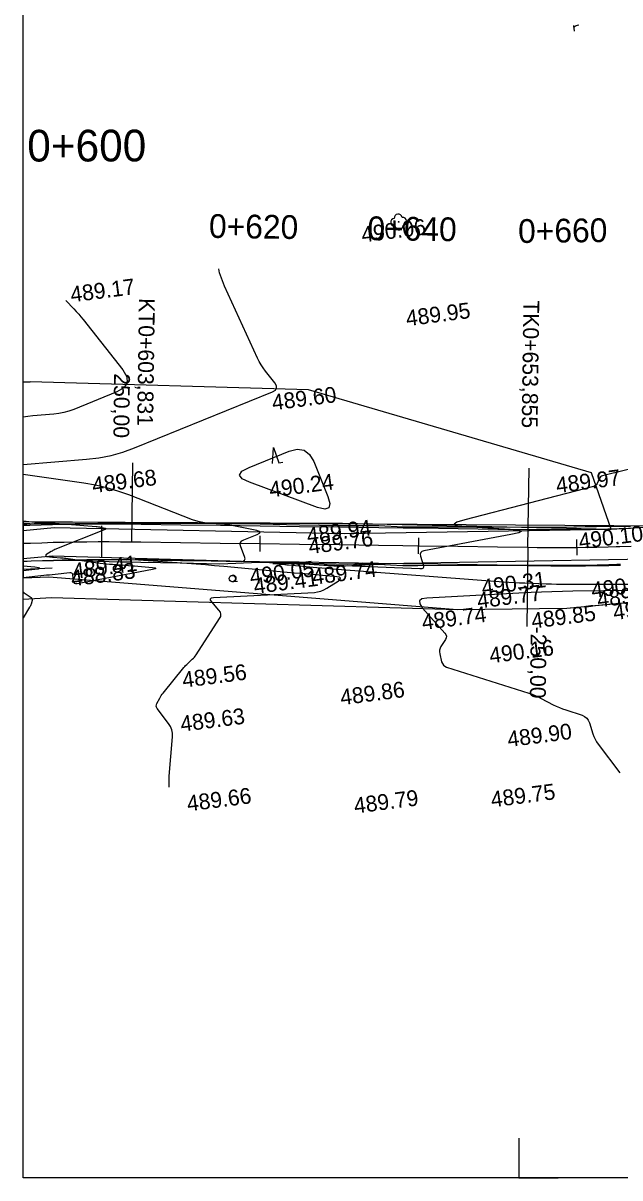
# Model space of a CAD drawing. Extents: x -636600 to -628587, y -1090963 to -1085869.
# Drawn here: x -629847.3 to -629771.9, y -1088011.1 to -1087865.3 of the extents above; entities that cross this region are included whole.
import ezdxf

# ---------------------------------------------------------------- set-up
doc = ezdxf.new("R2010")
doc.units = 0
for name, color, linetype in [('01_PARCELY_NÁVRH_PC', 7, 'Continuous'), ('08_LEGENDA_HV', 7, 'Continuous'), ('40', 7, 'Continuous'), ('42', 7, 'Continuous'), ('43', 7, 'Continuous'), ('54', 7, 'Continuous'), ('60', 7, 'Continuous'), ('Ex_Major Contours', 7, 'Continuous'), ('Ex_Minor Contours', 7, 'Continuous'), ('HEKTOMETRY100', 7, 'Continuous'), ('HEKTOMETRY20', 7, 'Continuous'), ('HL_BODY', 7, 'Continuous'), ('koty_vše', 7, 'Continuous'), ('POLOMERY', 7, 'Continuous'), ('situace_osa', 7, 'Continuous'), ('situace_těleso', 7, 'Continuous'), ('situace_vozovka', 7, 'Continuous')]:
    doc.layers.add(name, color=color, linetype=linetype)

msp = doc.modelspace()

# ---------------------------------------------------------------- linework, layer by layer
at = {"layer": '01_PARCELY_NÁVRH_PC'}
msp.add_line((-629847.27, -1087928.28), (-629847.27, -1087935.38), dxfattribs=at)
msp.add_lwpolyline([(-629847.27, -1087935.38), (-629844.03, -1087935.26), (-629792.45, -1087939.38), (-629778.64, -1087939.21), (-629700.18, -1087931.7), (-629616.65, -1087926.39), (-629613.08, -1087921.05), (-629604.24, -1087920.21), (-629601.6, -1087913.93), (-629634.23, -1087916.44), (-629766.46, -1087928.83), (-629847.27, -1087928.28)], dxfattribs=at)
at = {"layer": '08_LEGENDA_HV'}
for p, q in [((-629847.27, -1088011.11), (-629847.27, -1087714.11)), ((-628734.71, -1088011.11), (-629847.27, -1088011.11))]:
    msp.add_line(p, q, dxfattribs=at)
msp.add_lwpolyline([(-629784.71, -1088006.11), (-629784.71, -1088011.11), (-629779.71, -1088011.11)], dxfattribs=at)
at = {"layer": '40'}
for p, q in [((-629847.27, -1087929.38), (-629843.33, -1087929)), ((-629843.33, -1087929), (-629806.7, -1087929.79)), ((-629806.7, -1087929.79), (-629773.04, -1087929.21)), ((-629773.04, -1087929.21), (-629760.73, -1087928.5)), ((-629847.27, -1087932.91), (-629843.54, -1087932.61)), ((-629843.54, -1087932.61), (-629806.29, -1087933.66)), ((-629806.29, -1087933.66), (-629767.17, -1087932.92))]:
    msp.add_line(p, q, dxfattribs=at)
at = {"layer": '42'}
for p, q in [((-629847.27, -1087910.64), (-629846.39, -1087910.62)), ((-629811.23, -1087911.63), (-629846.39, -1087910.62)), ((-629775.52, -1087922.1), (-629811.23, -1087911.63)), ((-629773.04, -1087929.21), (-629775.52, -1087922.1)), ((-629847.27, -1087938.08), (-629843.69, -1087937.83)), ((-629843.69, -1087937.83), (-629792.45, -1087939.38)), ((-629778.64, -1087939.21), (-629767.22, -1087938.11)), ((-629792.45, -1087939.38), (-629778.64, -1087939.21))]:
    msp.add_line(p, q, dxfattribs=at)
at = {"layer": '43'}
for p, q in [((-629815.79, -1087920.94), (-629815.65, -1087918.91)), ((-629815.65, -1087918.91), (-629815, -1087920.84)), ((-629815, -1087920.84), (-629814.5, -1087920.78)), ((-629820.81, -1087935.86), (-629820.71, -1087935.84)), ((-629820.71, -1087935.84), (-629820.22, -1087935.78))]:
    msp.add_line(p, q, dxfattribs=at)
for points in [[(-629777.74, -1087865.88), (-629777.65, -1087865.77), (-629777.56, -1087865.7), (-629777.41, -1087865.63), (-629777.27, -1087865.59), (-629777.11, -1087865.56)], [(-629777.68, -1087866.37), (-629777.77, -1087865.65)]]:
    msp.add_lwpolyline(points, dxfattribs=at)
msp.add_circle((-629820.86, -1087935.46), 0.4, dxfattribs=at)
msp.add_arc((-629820.76, -1087935.45), 0.4, 267.0794, 104.565, dxfattribs=at)
at = {"layer": '54'}
msp.add_circle((-629799.86, -1087890.44), 0.05, dxfattribs=at)
for centre, start, end in [((-629800.36, -1087890.5), 97.3843, 277.3843), ((-629799.92, -1087889.94), 7.3843, 187.3843), ((-629799.36, -1087890.38), 277.3843, 97.3843), ((-629799.8, -1087890.94), 187.3843, 7.3843)]:
    msp.add_arc(centre, 0.5, start, end, dxfattribs=at)
at = {"layer": '60'}
for p, q in [((-629847.27, -1087928.65), (-629843.53, -1087928.31)), ((-629843.53, -1087928.31), (-629806.96, -1087928.45)), ((-629806.96, -1087928.45), (-629773.04, -1087929.21)), ((-629847.27, -1087934.26), (-629843.62, -1087934.11)), ((-629847.27, -1087935.38), (-629844.03, -1087935.26))]:
    msp.add_line(p, q, dxfattribs=at)
at = {"layer": 'Ex_Major Contours'}
msp.add_lwpolyline([(-629811.81, -1087919.27), (-629811.12, -1087919.79), (-629810.59, -1087920.7), (-629808.79, -1087925.09), (-629808.54, -1087926), (-629808.68, -1087926.54), (-629809.2, -1087926.69), (-629810.12, -1087926.47), (-629818.71, -1087923.31), (-629819.63, -1087922.85), (-629819.95, -1087922.39), (-629819.65, -1087921.91), (-629818.74, -1087921.43), (-629813.68, -1087919.39), (-629812.67, -1087919.13)], close=True, dxfattribs=at)
for points in [[(-629760.13, -1087919.06), (-629774.13, -1087922.5), (-629774.27, -1087922.55), (-629774.39, -1087922.63), (-629774.49, -1087922.73), (-629774.57, -1087922.86), (-629774.82, -1087923.45), (-629774.9, -1087923.58), (-629774.99, -1087923.69), (-629775.11, -1087923.77), (-629775.26, -1087923.82), (-629791.5, -1087928.03), (-629792.53, -1087928.35), (-629792.85, -1087928.6), (-629792.48, -1087928.78), (-629791.42, -1087928.9), (-629785.77, -1087929.22), (-629784.71, -1087929.33), (-629784.34, -1087929.48), (-629784.68, -1087929.67), (-629785.72, -1087929.91), (-629796.69, -1087931.96), (-629796.93, -1087932.04), (-629797.07, -1087932.18), (-629797.13, -1087932.37), (-629797.09, -1087932.62), (-629796.77, -1087933.72), (-629796.73, -1087933.96), (-629796.79, -1087934.13), (-629796.94, -1087934.23), (-629797.18, -1087934.25), (-629812.08, -1087933.65), (-629812.42, -1087933.64), (-629812.76, -1087933.63), (-629813.09, -1087933.62), (-629813.43, -1087933.61), (-629815.38, -1087933.57), (-629815.42, -1087933.57), (-629815.46, -1087933.57), (-629815.5, -1087933.57), (-629815.54, -1087933.56), (-629815.7, -1087933.56), (-629815.73, -1087933.56), (-629815.74, -1087933.57), (-629815.73, -1087933.57), (-629815.7, -1087933.57), (-629815.14, -1087933.61), (-629815.04, -1087933.62), (-629814.93, -1087933.63), (-629814.83, -1087933.64), (-629814.72, -1087933.64), (-629814.23, -1087933.69), (-629814.11, -1087933.7), (-629813.99, -1087933.71), (-629813.88, -1087933.72), (-629813.76, -1087933.73), (-629810.18, -1087934.05), (-629809.54, -1087934.1), (-629808.9, -1087934.16), (-629808.27, -1087934.21), (-629807.63, -1087934.26), (-629786.64, -1087935.86), (-629785.97, -1087935.91), (-629785.29, -1087935.95), (-629784.62, -1087935.99), (-629783.95, -1087936.01), (-629781.26, -1087936.11), (-629780.59, -1087936.13), (-629779.92, -1087936.15), (-629779.25, -1087936.16), (-629778.57, -1087936.16), (-629770.87, -1087936.15)], [(-629770.08, -1087936.96), (-629777.88, -1087937.06), (-629779.2, -1087937.08), (-629780.51, -1087937.12), (-629781.83, -1087937.17), (-629783.14, -1087937.23), (-629796.31, -1087937.92), (-629796.94, -1087938.03), (-629797.24, -1087938.28), (-629797.2, -1087938.66), (-629796.84, -1087939.19), (-629794.02, -1087942.34), (-629793.89, -1087942.54), (-629793.83, -1087942.74), (-629793.85, -1087942.95), (-629793.95, -1087943.16), (-629794.52, -1087944.03), (-629794.63, -1087944.25), (-629794.7, -1087944.48), (-629794.71, -1087944.72), (-629794.68, -1087944.97), (-629794.44, -1087945.97), (-629794.35, -1087946.2), (-629794.22, -1087946.39), (-629794.05, -1087946.53), (-629793.82, -1087946.63), (-629783.43, -1087949.93), (-629783.02, -1087950.07), (-629782.63, -1087950.22), (-629782.24, -1087950.4), (-629781.86, -1087950.59), (-629780.35, -1087951.38), (-629779.97, -1087951.57), (-629779.58, -1087951.74), (-629779.18, -1087951.9), (-629778.78, -1087952.04), (-629776.71, -1087952.71), (-629776.39, -1087952.86), (-629776.13, -1087953.06), (-629775.93, -1087953.32), (-629775.79, -1087953.65), (-629775.35, -1087955.06), (-629775.23, -1087955.4), (-629775.08, -1087955.73), (-629774.89, -1087956.05), (-629774.69, -1087956.35), (-629771.93, -1087959.97)]]:
    msp.add_lwpolyline(points, dxfattribs=at)
at = {"layer": 'Ex_Minor Contours'}
for points in [[(-629847.27, -1087921.05), (-629839.25, -1087920.4), (-629837.69, -1087920.22), (-629836.16, -1087919.92), (-629834.66, -1087919.5), (-629833.19, -1087918.96), (-629815.78, -1087911.88), (-629815.43, -1087911.68), (-629815.27, -1087911.42), (-629815.28, -1087911.12), (-629815.49, -1087910.77), (-629816.68, -1087909.26), (-629816.96, -1087908.87), (-629817.22, -1087908.47), (-629817.46, -1087908.06), (-629817.67, -1087907.63), (-629821.86, -1087898.56), (-629822.48, -1087896.88), (-629822.57, -1087896.38)], [(-629841.86, -1087900.36), (-629840.86, -1087901.41), (-629840.55, -1087901.74), (-629840.25, -1087902.08), (-629839.96, -1087902.42), (-629839.68, -1087902.77), (-629834.69, -1087909.11), (-629834.18, -1087909.99), (-629834.13, -1087910.75), (-629834.55, -1087911.39), (-629835.43, -1087911.9), (-629840.86, -1087914.11), (-629841.48, -1087914.33), (-629842.11, -1087914.51), (-629842.75, -1087914.64), (-629843.4, -1087914.71), (-629846.04, -1087914.93), (-629846.69, -1087914.99), (-629847.27, -1087915.07)], [(-629828.81, -1087961.78), (-629828.84, -1087961.29), (-629828.81, -1087960.39), (-629828.43, -1087955.42), (-629828.43, -1087954.97), (-629828.51, -1087954.55), (-629828.67, -1087954.15), (-629828.91, -1087953.77), (-629830.33, -1087951.87), (-629830.42, -1087951.71), (-629830.46, -1087951.55), (-629830.44, -1087951.39), (-629830.38, -1087951.22), (-629830.02, -1087950.54), (-629829.92, -1087950.38), (-629829.82, -1087950.21), (-629829.71, -1087950.06), (-629829.59, -1087949.91), (-629827, -1087946.7), (-629826.87, -1087946.56), (-629826.75, -1087946.42), (-629826.61, -1087946.29), (-629826.47, -1087946.16), (-629825.91, -1087945.65), (-629825.77, -1087945.52), (-629825.64, -1087945.39), (-629825.53, -1087945.24), (-629825.42, -1087945.08), (-629822.47, -1087940.52), (-629822.33, -1087940.23), (-629822.3, -1087939.96), (-629822.37, -1087939.69), (-629822.55, -1087939.43), (-629823.46, -1087938.41), (-629823.62, -1087938.19), (-629823.63, -1087938.02), (-629823.5, -1087937.91), (-629823.23, -1087937.87), (-629810.5, -1087937.2), (-629810.09, -1087937.15), (-629809.69, -1087937.05), (-629809.31, -1087936.9), (-629808.94, -1087936.69), (-629807.52, -1087935.77), (-629807.26, -1087935.56), (-629807.2, -1087935.41), (-629807.33, -1087935.3), (-629807.65, -1087935.23), (-629812.15, -1087934.84), (-629813.04, -1087934.76), (-629813.93, -1087934.68), (-629814.82, -1087934.6), (-629815.71, -1087934.52), (-629821.93, -1087933.94), (-629823.1, -1087933.84), (-629824.26, -1087933.74), (-629825.42, -1087933.65), (-629826.59, -1087933.56), (-629832.7, -1087933.12), (-629833.03, -1087933.09), (-629833.14, -1087933.07), (-629833.03, -1087933.06), (-629832.7, -1087933.06), (-629830.97, -1087933.07), (-629830.54, -1087933.07), (-629830.1, -1087933.07), (-629829.67, -1087933.08), (-629829.24, -1087933.09), (-629819.75, -1087933.29), (-629819.47, -1087933.26), (-629819.31, -1087933.14), (-629819.25, -1087932.95), (-629819.32, -1087932.68), (-629819.79, -1087931.44), (-629819.85, -1087931.15), (-629819.81, -1087930.91), (-629819.66, -1087930.71), (-629819.41, -1087930.57), (-629817.71, -1087929.88), (-629817.42, -1087929.74), (-629817.34, -1087929.61), (-629817.45, -1087929.5), (-629817.75, -1087929.41), (-629820.48, -1087928.85), (-629820.93, -1087928.76), (-629821.38, -1087928.69), (-629821.84, -1087928.64), (-629822.29, -1087928.59), (-629824.12, -1087928.45), (-629824.58, -1087928.4), (-629825.02, -1087928.31), (-629825.46, -1087928.19), (-629825.9, -1087928.04), (-629833.93, -1087924.91), (-629835.31, -1087924.41), (-629836.72, -1087923.99), (-629838.15, -1087923.66), (-629839.6, -1087923.41), (-629847.27, -1087922.31)], [(-629847.27, -1087928.16), (-629845.09, -1087928.43), (-629845.04, -1087928.43), (-629844.99, -1087928.44), (-629844.94, -1087928.44), (-629844.89, -1087928.44), (-629844.69, -1087928.45), (-629844.64, -1087928.46), (-629844.59, -1087928.46), (-629844.54, -1087928.46), (-629844.49, -1087928.46), (-629843.76, -1087928.46), (-629843.62, -1087928.46), (-629843.48, -1087928.47), (-629843.34, -1087928.47), (-629843.2, -1087928.48), (-629838.04, -1087928.89), (-629837.9, -1087928.9), (-629837.76, -1087928.92), (-629837.62, -1087928.94), (-629837.48, -1087928.97), (-629836.91, -1087929.08), (-629836.81, -1087929.12), (-629836.77, -1087929.15), (-629836.8, -1087929.2), (-629836.9, -1087929.25), (-629843.25, -1087931.81), (-629843.37, -1087931.86), (-629843.5, -1087931.92), (-629843.61, -1087931.98), (-629843.73, -1087932.05), (-629844.38, -1087932.46), (-629844.4, -1087932.47), (-629844.41, -1087932.49), (-629844.41, -1087932.51), (-629844.4, -1087932.53), (-629844.34, -1087932.63), (-629844.32, -1087932.65), (-629844.3, -1087932.66), (-629844.27, -1087932.67), (-629844.25, -1087932.68), (-629844.07, -1087932.69), (-629844.03, -1087932.69), (-629843.99, -1087932.69), (-629843.95, -1087932.7), (-629843.92, -1087932.7), (-629843.66, -1087932.73), (-629843.6, -1087932.73), (-629843.55, -1087932.74), (-629843.49, -1087932.74), (-629843.44, -1087932.75), (-629842.55, -1087932.83), (-629842.39, -1087932.84), (-629842.22, -1087932.86), (-629842.06, -1087932.88), (-629841.89, -1087932.9), (-629837.55, -1087933.5), (-629837.15, -1087933.55), (-629836.76, -1087933.59), (-629836.36, -1087933.63), (-629835.97, -1087933.66), (-629834.38, -1087933.78), (-629833.98, -1087933.81), (-629833.58, -1087933.84), (-629833.19, -1087933.87), (-629832.79, -1087933.91), (-629830.94, -1087934.08), (-629830.61, -1087934.12), (-629830.5, -1087934.18), (-629830.61, -1087934.25), (-629830.93, -1087934.32), (-629840.45, -1087936.12), (-629840.62, -1087936.13), (-629840.74, -1087936.08), (-629840.83, -1087935.97), (-629840.87, -1087935.81), (-629840.97, -1087935.06), (-629841.01, -1087934.9), (-629841.1, -1087934.79), (-629841.23, -1087934.73), (-629841.39, -1087934.73), (-629843.21, -1087934.93), (-629843.58, -1087934.98), (-629843.94, -1087935.02), (-629844.31, -1087935.05), (-629844.67, -1087935.09), (-629847.27, -1087935.35)], [(-629847.27, -1087934.45), (-629845.78, -1087934.28), (-629845.31, -1087934.21), (-629845.16, -1087934.15), (-629845.31, -1087934.09), (-629845.78, -1087934.02), (-629847.27, -1087933.88)], [(-629847.27, -1087937.15), (-629847.13, -1087937.26), (-629846.25, -1087937.87), (-629846.17, -1087937.94), (-629846.12, -1087938.02), (-629846.11, -1087938.11), (-629846.12, -1087938.22), (-629846.25, -1087938.67), (-629846.29, -1087938.78), (-629846.33, -1087938.88), (-629846.38, -1087938.99), (-629846.44, -1087939.09), (-629847.27, -1087940.42)]]:
    msp.add_lwpolyline(points, dxfattribs=at)
at = {"layer": 'HEKTOMETRY100'}
msp.add_lwpolyline([(-629837.39, -1087928.8), (-629837.39, -1087932.8)], dxfattribs=at)
at = {"layer": 'HEKTOMETRY20'}
for points in [[(-629817.38, -1087930.05), (-629817.4, -1087932.05)], [(-629797.38, -1087930.32), (-629797.41, -1087932.32)], [(-629777.41, -1087930.52), (-629777.38, -1087932.52)]]:
    msp.add_lwpolyline(points, dxfattribs=at)
at = {"layer": 'HL_BODY'}
for points in [[(-629833.56, -1087930.82), (-629833.42, -1087920.83)], [(-629783.54, -1087931.51), (-629783.4, -1087921.51)]]:
    msp.add_lwpolyline(points, dxfattribs=at)
at = {"layer": 'POLOMERY'}
for points in [[(-629833.56, -1087930.82), (-629833.42, -1087920.83)], [(-629783.54, -1087931.51), (-629783.68, -1087941.51)]]:
    msp.add_lwpolyline(points, dxfattribs=at)
at = {"layer": 'situace_osa'}
msp.add_lwpolyline([(-629847.27, -1087931.01), (-629846.32, -1087930.97), (-629844.9, -1087930.93), (-629843.48, -1087930.88), (-629842.39, -1087930.86), (-629842.07, -1087930.85), (-629840.65, -1087930.83), (-629839.23, -1087930.81), (-629837.81, -1087930.8), (-629837.39, -1087930.8), (-629836.39, -1087930.8), (-629834.98, -1087930.81), (-629833.56, -1087930.82), (-629832.39, -1087930.84), (-629827.39, -1087930.91), (-629822.39, -1087930.98), (-629817.39, -1087931.05), (-629812.39, -1087931.11), (-629807.39, -1087931.18), (-629802.39, -1087931.25), (-629799.32, -1087931.29), (-629797.39, -1087931.32), (-629792.39, -1087931.39), (-629787.39, -1087931.46), (-629783.54, -1087931.51), (-629782.39, -1087931.52), (-629782.09, -1087931.53), (-629780.64, -1087931.53), (-629779.2, -1087931.53), (-629777.75, -1087931.52), (-629777.39, -1087931.52), (-629776.3, -1087931.51), (-629774.85, -1087931.48), (-629773.4, -1087931.44), (-629772.4, -1087931.42), (-629771.96, -1087931.4), (-629770.51, -1087931.35)], dxfattribs=at)
at = {"layer": 'situace_těleso'}
msp.add_line((-629847.27, -1087928.55), (-629847.27, -1087933.32), dxfattribs=at)
for points in [[(-629770.61, -1087928.88), (-629772.04, -1087928.87), (-629772.47, -1087928.87), (-629773.47, -1087928.88), (-629774.91, -1087928.92), (-629776.34, -1087928.95), (-629777.42, -1087928.97), (-629777.77, -1087928.98), (-629779.2, -1087929), (-629780.64, -1087929.01), (-629782.07, -1087929.01), (-629782.37, -1087929.01), (-629783.5, -1087929.01), (-629787.36, -1087928.98), (-629792.36, -1087928.96), (-629797.36, -1087928.96), (-629799.29, -1087928.96), (-629802.36, -1087928.8), (-629807.36, -1087928.81), (-629812.36, -1087928.7), (-629817.36, -1087928.6), (-629822.36, -1087928.55), (-629827.36, -1087928.52), (-629832.36, -1087928.5), (-629833.53, -1087928.49), (-629834.96, -1087928.49), (-629836.39, -1087928.5), (-629837.39, -1087928.5), (-629837.82, -1087928.51), (-629839.25, -1087928.53), (-629840.68, -1087928.55), (-629842.11, -1087928.58), (-629842.44, -1087928.58), (-629843.54, -1087928.61), (-629844.97, -1087928.59), (-629846.41, -1087928.54), (-629847.27, -1087928.55)], [(-629847.27, -1087933.32), (-629846.23, -1087933.22), (-629844.83, -1087933.19), (-629843.42, -1087933.16), (-629842.34, -1087933.14), (-629842.02, -1087933.13), (-629840.61, -1087933.12), (-629839.21, -1087933.18), (-629837.8, -1087933.25), (-629837.39, -1087933.27), (-629836.4, -1087933.3), (-629835, -1087933.33), (-629833.59, -1087933.35), (-629832.42, -1087933.37), (-629827.43, -1087933.48), (-629822.43, -1087933.6), (-629817.42, -1087933.4), (-629812.43, -1087933.56), (-629807.43, -1087933.88), (-629802.43, -1087933.65), (-629799.35, -1087933.8), (-629797.43, -1087933.79), (-629792.43, -1087933.75), (-629787.43, -1087933.77), (-629783.57, -1087933.81), (-629782.42, -1087933.82), (-629782.11, -1087933.83), (-629780.65, -1087933.85), (-629779.19, -1087933.86), (-629777.73, -1087933.86), (-629777.37, -1087933.86), (-629776.26, -1087933.85), (-629774.8, -1087933.83), (-629773.34, -1087933.81), (-629772.32, -1087933.78), (-629771.88, -1087933.77)]]:
    msp.add_lwpolyline(points, dxfattribs=at)
at = {"layer": 'situace_vozovka'}
for points in [[(-629847.27, -1087928.76), (-629846.4, -1087928.73), (-629844.97, -1087928.68), (-629843.54, -1087928.64), (-629842.44, -1087928.61), (-629842.11, -1087928.6), (-629840.68, -1087928.58), (-629839.25, -1087928.56), (-629837.82, -1087928.55), (-629837.39, -1087928.55), (-629836.39, -1087928.55), (-629834.96, -1087928.56), (-629833.53, -1087928.57), (-629832.36, -1087928.59), (-629827.36, -1087928.66), (-629822.36, -1087928.73), (-629817.36, -1087928.8), (-629812.36, -1087928.87), (-629807.36, -1087928.93), (-629802.36, -1087929), (-629799.29, -1087929.04), (-629797.36, -1087929.07), (-629792.36, -1087929.14), (-629787.36, -1087929.21), (-629783.51, -1087929.26), (-629782.37, -1087929.27), (-629782.07, -1087929.28), (-629780.64, -1087929.28), (-629779.2, -1087929.28), (-629777.77, -1087929.27), (-629777.42, -1087929.27), (-629776.33, -1087929.26), (-629774.9, -1087929.23), (-629773.47, -1087929.2), (-629772.46, -1087929.17), (-629772.03, -1087929.15), (-629770.6, -1087929.1)], [(-629847.27, -1087933.26), (-629846.23, -1087933.22), (-629844.83, -1087933.17), (-629843.42, -1087933.13), (-629842.34, -1087933.11), (-629842.02, -1087933.1), (-629840.61, -1087933.08), (-629839.21, -1087933.06), (-629837.8, -1087933.05), (-629837.39, -1087933.05), (-629836.4, -1087933.05), (-629834.99, -1087933.06), (-629833.59, -1087933.07), (-629832.42, -1087933.09), (-629827.42, -1087933.16), (-629822.42, -1087933.23), (-629817.42, -1087933.3), (-629812.42, -1087933.36), (-629807.42, -1087933.43), (-629802.42, -1087933.5), (-629799.35, -1087933.54), (-629797.42, -1087933.57), (-629792.42, -1087933.64), (-629787.42, -1087933.71), (-629783.57, -1087933.76), (-629782.41, -1087933.77), (-629782.11, -1087933.78), (-629780.65, -1087933.78), (-629779.19, -1087933.78), (-629777.73, -1087933.77), (-629777.37, -1087933.77), (-629776.27, -1087933.76), (-629774.8, -1087933.73), (-629773.34, -1087933.69), (-629772.33, -1087933.66), (-629771.88, -1087933.65)]]:
    msp.add_lwpolyline(points, dxfattribs=at)

# ---------------------------------------------------------------- texts
at = {"layer": 'HEKTOMETRY100'}
msp.add_text('0+600', height=4, rotation=0.0912, dxfattribs=at).set_placement((-629846.74, -1087882.82))
at = {"layer": 'HEKTOMETRY20'}
for s, rotation, p in [('0+620', 359.2132, (-629823.82, -1087892.45)), ('0+640', 359.2132, (-629803.82, -1087892.73)), ('0+660', 0.6215, (-629784.77, -1087893.1))]:
    msp.add_text(s, height=3, rotation=rotation, dxfattribs=at).set_placement(p)
at = {"layer": 'HL_BODY'}
for s, p in [('KT0+603,831', (-629832.64, -1087900.05)), ('TK0+653,855', (-629784.11, -1087900.32))]:
    msp.add_text(s, height=2, rotation=269.2132, dxfattribs=at).set_placement(p)
at = {"layer": 'koty_vše'}
for s, p in [('490.06', (-629804.44, -1087893.05)), ('489.17', (-629841.17, -1087900.6)), ('489.95', (-629798.82, -1087903.61)), ('489.60', (-629815.73, -1087914.23)), ('489.68', (-629838.43, -1087924.68)), ('490.24', (-629816.07, -1087925.23)), ('489.97', (-629779.88, -1087924.69)), ('489.94', (-629811.33, -1087931.03)), ('489.76', (-629811.11, -1087932.38)), ('490.10', (-629777.01, -1087931.75)), ('489.41', (-629840.89, -1087935.52)), ('488.83', (-629841.1, -1087936.45)), ('490.05', (-629818.53, -1087936.22)), ('489.74', (-629810.65, -1087936.25)), ('489.41', (-629818.04, -1087937.41)), ('490.31', (-629789.27, -1087937.57)), ('490.37', (-629775.43, -1087937.93)), ('489.77', (-629789.83, -1087939.25)), ('489.81', (-629774.68, -1087939.12)), ('490.45', (-629772.66, -1087940.71)), ('489.74', (-629796.81, -1087941.96)), ('489.85', (-629782.99, -1087941.79)), ('490.16', (-629788.29, -1087946.16)), ('489.56', (-629827.05, -1087949.25)), ('489.86', (-629807.11, -1087951.45)), ('489.63', (-629827.29, -1087954.81)), ('489.90', (-629786.01, -1087956.74)), ('489.75', (-629788.1, -1087964.35)), ('489.66', (-629826.46, -1087964.86)), ('489.79', (-629805.38, -1087965.13))]:
    msp.add_text(s, height=2, rotation=7.3843, dxfattribs=at).set_placement(p)
at = {"layer": 'POLOMERY'}
for s, p in [('250,00', (-629835.77, -1087909.53)), ('-250,00', (-629783.18, -1087941.52))]:
    msp.add_text(s, height=2, rotation=269.2132, dxfattribs=at).set_placement(p)

doc.saveas('drawing.dxf')
